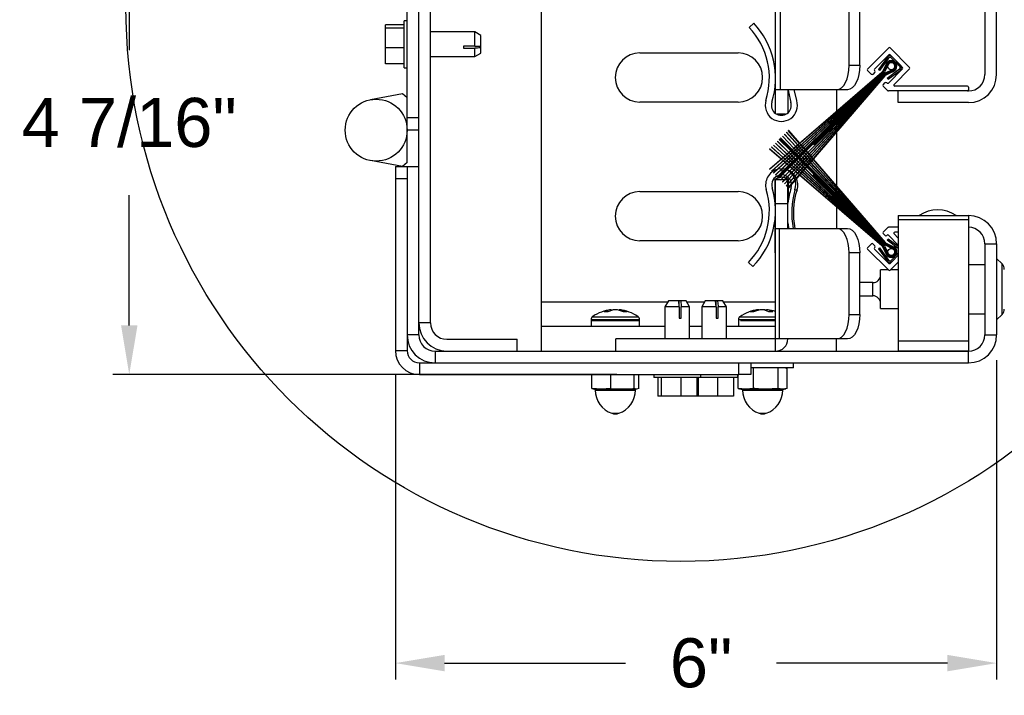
# Model space of a CAD drawing. Header units: inches. Extents: x 170 to 312, y 215 to 248.
# Tile 312 of 387: x 272.05 to 273.93, y 216.07 to 217.36. Entities that reach past the tile are written whole.
import ezdxf

# ---------------------------------------------------------------- set-up
doc = ezdxf.new("R2010")
doc.units = ezdxf.units.IN
doc.header["$LTSCALE"] = 0.25
doc.header["$MEASUREMENT"] = 0
doc.layers.add('ANNOTATIONS', color=1, linetype='Continuous')
doc.layers.add('DETAILS', color=4, linetype='Continuous')
doc.styles.add('ARIAL', font='arial.ttf', dxfattribs={"height": 0.09375})
doc.dimstyles.new('STANDARD$0', dxfattribs={"dimtxt": 0.09375, "dimasz": 0.09375, "dimexe": 0.03125, "dimexo": 0.046875, "dimgap": 0.09, "dimtad": 0, "dimtih": 1, "dimtoh": 1, "dimdec": 4, "dimzin": 0, "dimdsep": 46, "dimtxsty": 'ARIAL', "dimcen": 0.09, "dimadec": 0, "dimazin": 0, "dimtfac": 1, "dimtdec": 4, "dimtofl": 0, "dimtmove": 0, "dimatfit": 1, "dimfxl": 1, "dimtolj": 1, "dimtzin": 0, "dimarcsym": 0})

# ---------------------------------------------------------------- blocks, each defined once
blk = doc.blocks.new('*D108')
at = {"layer": 'ANNOTATIONS', "color": 0, "lineweight": -2, "transparency": 16777216}
for p, q in [((273.196, 217.5291), (272.2271, 217.5291)), ((272.2583, 217.4354), (272.2583, 217.3011)), ((272.2583, 216.7756), (272.2583, 217.0242)), ((273.1891, 216.6818), (272.2271, 216.6818))]:
    blk.add_line(p, q, dxfattribs=at)
at = {"layer": 'ANNOTATIONS', "color": 0, "transparency": 16777216}
for points in [[(272.2427, 217.4354), (272.274, 217.4354), (272.2583, 217.5291)], [(272.2427, 216.7756), (272.274, 216.7756), (272.2583, 216.6818)]]:
    blk.add_solid(points, dxfattribs=at)
at = {"layer": 'defpoints', "color": 0, "transparency": 16777216}
for p in [(273.2429, 217.5291), (272.2583, 216.6818), (273.236, 216.6818)]:
    blk.add_point(p, dxfattribs=at)
at = {"layer": 'ANNOTATIONS', "color": 0, "transparency": 16777216, "insert": (272.2583, 217.1626), "char_height": 0.09375, "attachment_point": 5, "style": 'ARIAL'}
blk.add_mtext('\\A1;4 7/16"', dxfattribs=at)
blk = doc.blocks.new('*D115')
at = {"layer": 'ANNOTATIONS', "color": 0, "lineweight": -2, "transparency": 16777216}
for p, q in [((273.9136, 216.7092), (273.9136, 216.0997)), ((272.7663, 216.6807), (272.7663, 216.0997)), ((272.86, 216.1309), (273.2056, 216.1309)), ((273.8198, 216.1309), (273.4938, 216.1309))]:
    blk.add_line(p, q, dxfattribs=at)
at = {"layer": 'ANNOTATIONS', "color": 0, "transparency": 16777216}
for points in [[(272.86, 216.1466), (272.86, 216.1153), (272.7663, 216.1309)], [(273.8198, 216.1466), (273.8198, 216.1153), (273.9136, 216.1309)]]:
    blk.add_solid(points, dxfattribs=at)
at = {"layer": 'defpoints', "color": 0, "transparency": 16777216}
for p in [(273.9136, 216.7561), (272.7663, 216.7276), (273.9136, 216.1309)]:
    blk.add_point(p, dxfattribs=at)
at = {"layer": 'ANNOTATIONS', "color": 0, "transparency": 16777216, "insert": (273.3497, 216.1309), "char_height": 0.09375, "attachment_point": 5, "style": 'ARIAL'}
blk.add_mtext('\\A1;6"', dxfattribs=at)

msp = doc.modelspace()

# ---------------------------------------------------------------- linework, layer by layer
at = {"layer": 'DETAILS'}
for p, q in [((273.04529, 216.72643), (273.04529, 217.50681)), ((272.7886, 217.08661), (272.7886, 217.47658)), ((272.81091, 216.75774), (272.81091, 217.47549)), ((272.83322, 216.78043), (272.83322, 217.47549)), ((273.49172, 217.18045), (273.49172, 217.48337)), ((273.50114, 217.22556), (273.50114, 217.48337)), ((273.89129, 217.47549), (273.89129, 217.25462)), ((273.9136, 217.25462), (273.9136, 217.47549)), ((273.63235, 217.27243), (273.63235, 217.43649)), ((273.65265, 217.27243), (273.65265, 217.43649)), ((272.74735, 217.27529), (272.74735, 217.34974)), ((272.78297, 217.34974), (272.74735, 217.34974)), ((272.78297, 217.34315), (272.74735, 217.34315)), ((272.7886, 217.35751), (272.78297, 217.35751)), ((272.78297, 217.26751), (272.78297, 217.35751)), ((273.45016, 217.35271), (273.44161, 217.34469)), ((272.91769, 217.33595), (272.83322, 217.33595)), ((272.92922, 217.3293), (272.91769, 217.33595)), ((272.91769, 217.30863), (272.91769, 217.33595)), ((272.92922, 217.29573), (272.92922, 217.3293)), ((272.78297, 217.30593), (272.74735, 217.30593)), ((272.89641, 217.30863), (272.89641, 217.30483)), ((272.91769, 217.30863), (272.89641, 217.30863)), ((272.89641, 217.30483), (272.91769, 217.30483)), ((272.91769, 217.30863), (272.92922, 217.30973)), ((272.91769, 217.28908), (272.91769, 217.30483)), ((272.91804, 217.30866), (272.92922, 217.30866)), ((273.49172, 217.31949), (273.49135, 217.31949)), ((273.49135, 217.31949), (273.49135, 217.25838)), ((273.70784, 217.30543), (273.66741, 217.26499)), ((273.74762, 217.26831), (273.7105, 217.30543)), ((272.83322, 217.28908), (272.91769, 217.28908)), ((272.91769, 217.28908), (272.92922, 217.29573)), ((273.23279, 217.29587), (273.42029, 217.29587)), ((273.70784, 217.29217), (273.68066, 217.26499)), ((273.70524, 217.28782), (273.68796, 217.26433)), ((273.7075, 217.28615), (273.69022, 217.26266)), ((273.73436, 217.26831), (273.7105, 217.29217)), ((273.72869, 217.27), (273.71219, 217.2865)), ((273.73068, 217.27199), (273.71418, 217.28849)), ((272.78297, 217.27529), (272.74735, 217.27529)), ((272.78297, 217.26751), (272.7886, 217.26751)), ((273.63235, 217.27243), (273.65265, 217.27243)), ((273.69647, 217.26135), (273.70222, 217.27259)), ((273.7024, 217.27253), (273.69664, 217.26127)), ((273.69681, 217.26118), (273.70258, 217.27247)), ((273.70276, 217.27241), (273.69697, 217.2611)), ((273.69714, 217.26101), (273.70294, 217.27235)), ((273.70312, 217.27229), (273.69731, 217.26093)), ((273.69748, 217.26084), (273.7033, 217.27223)), ((273.70348, 217.27216), (273.69764, 217.26076)), ((273.69781, 217.26067), (273.70366, 217.27211)), ((273.70384, 217.27205), (273.69798, 217.26059)), ((273.69814, 217.2605), (273.70402, 217.27199)), ((273.70583, 217.27141), (273.69981, 217.25965)), ((273.48041, 217.07413), (273.69441, 217.25853)), ((273.69455, 217.25839), (273.48064, 217.0739)), ((273.48414, 217.0704), (273.69468, 217.25826)), ((273.69481, 217.25813), (273.48437, 217.07017)), ((273.48784, 217.0667), (273.69494, 217.258)), ((273.69508, 217.25786), (273.48806, 217.06648)), ((273.49152, 217.06302), (273.69521, 217.25773)), ((273.69534, 217.2576), (273.49174, 217.0628)), ((273.49517, 217.05937), (273.69548, 217.25746)), ((273.69561, 217.25733), (273.4954, 217.05914)), ((273.49654, 217.058), (273.69574, 217.2572)), ((273.69707, 217.25587), (273.49787, 217.05667)), ((273.50126, 217.05328), (273.69945, 217.25349)), ((273.69959, 217.25335), (273.50149, 217.05305)), ((273.50492, 217.04962), (273.69972, 217.25322)), ((273.69985, 217.25309), (273.50514, 217.0494)), ((273.5086, 217.04594), (273.69998, 217.25296)), ((273.70012, 217.25282), (273.50882, 217.04572)), ((273.51229, 217.04225), (273.70025, 217.25269)), ((273.70038, 217.25256), (273.51252, 217.04202)), ((273.51602, 217.03852), (273.70051, 217.25243)), ((273.70065, 217.25229), (273.51625, 217.03829)), ((273.56509, 217.12204), (273.69799, 217.25495)), ((273.69932, 217.25362), (273.56641, 217.12071)), ((273.6747, 217.25505), (273.66741, 217.26234)), ((273.68133, 217.25903), (273.67735, 217.25505)), ((273.68066, 217.26234), (273.68133, 217.26168)), ((273.68796, 217.26433), (273.69022, 217.26266)), ((273.70177, 217.25769), (273.71353, 217.26371)), ((273.71411, 217.2619), (273.70262, 217.25602)), ((273.70271, 217.25586), (273.71417, 217.26172)), ((273.71423, 217.26154), (273.70279, 217.25569)), ((273.70288, 217.25552), (273.71429, 217.26136)), ((273.71435, 217.26118), (273.70296, 217.25536)), ((273.70305, 217.25519), (273.71441, 217.261)), ((273.71447, 217.26082), (273.70313, 217.25502)), ((273.70322, 217.25485), (273.71453, 217.26064)), ((273.71459, 217.26046), (273.7033, 217.25469)), ((273.70339, 217.25452), (273.71465, 217.26028)), ((273.71471, 217.2601), (273.70348, 217.25435)), ((273.70485, 217.24804), (273.72834, 217.26532)), ((273.70485, 217.24804), (273.70652, 217.24577)), ((273.70652, 217.24577), (273.73, 217.26305)), ((273.70718, 217.23848), (273.73436, 217.26566)), ((273.71784, 217.23588), (273.74762, 217.26566)), ((273.49135, 217.23693), (273.49135, 217.18072)), ((273.69724, 217.23516), (273.70121, 217.23914)), ((273.70589, 217.22385), (273.69724, 217.23251)), ((273.70387, 217.23914), (273.70453, 217.23848)), ((273.8581, 217.23268), (273.71917, 217.23268)), ((273.85997, 217.23081), (273.85997, 217.22518)), ((272.77959, 217.21779), (272.71878, 217.20653)), ((272.7886, 217.21029), (272.77959, 217.21779)), ((273.62921, 217.22556), (273.49172, 217.22556)), ((273.51516, 217.22556), (273.51516, 217.18141)), ((273.51554, 217.18173), (273.51554, 217.22556)), ((273.60779, 217.22556), (273.60779, 217.18388)), ((273.85997, 217.22331), (273.70722, 217.22331)), ((273.7261, 217.20099), (273.7261, 217.22331)), ((273.42029, 217.20212), (273.23279, 217.20212)), ((273.85997, 217.20099), (273.7261, 217.20099)), ((273.51093, 217.17868), (273.49473, 217.17868)), ((273.60779, 217.18356), (273.60779, 217.18073)), ((273.60779, 217.1804), (273.60779, 217.17749)), ((273.60779, 217.17716), (273.60779, 217.17416)), ((273.60779, 217.17383), (273.60779, 217.17074)), ((272.81091, 217.17189), (272.7886, 217.17189)), ((273.60779, 217.1704), (273.60779, 217.16925)), ((273.60779, 217.16659), (273.60779, 217.16474)), ((273.60779, 217.16209), (273.60779, 217.16089)), ((273.60779, 217.16053), (273.60779, 217.15713)), ((273.60779, 217.15678), (273.60779, 217.15323)), ((272.81091, 217.14845), (272.7886, 217.14845)), ((273.50521, 217.13703), (273.50499, 217.13681)), ((273.52676, 217.11406), (273.50499, 217.13681)), ((273.50521, 217.13703), (273.52698, 217.11426)), ((273.50889, 217.14071), (273.50866, 217.14048)), ((273.53028, 217.1171), (273.50866, 217.14048)), ((273.50889, 217.14071), (273.53051, 217.1173)), ((273.51258, 217.14441), (273.51236, 217.14418)), ((273.53382, 217.12015), (273.51236, 217.14418)), ((273.51258, 217.14441), (273.53405, 217.12035)), ((273.51631, 217.14813), (273.51609, 217.14791)), ((273.53738, 217.12322), (273.51609, 217.14791)), ((273.51631, 217.14813), (273.53761, 217.12342)), ((273.60779, 217.15286), (273.60779, 217.14917)), ((273.60779, 217.14879), (273.60779, 217.14492)), ((273.60779, 217.14453), (273.60779, 217.04198)), ((273.48443, 217.11626), (273.48421, 217.11603)), ((273.48443, 217.11626), (273.50647, 217.09658)), ((273.48813, 217.11995), (273.48791, 217.11973)), ((273.50983, 217.09948), (273.48791, 217.11973)), ((273.48813, 217.11995), (273.51006, 217.09968)), ((273.4918, 217.12362), (273.49158, 217.1234)), ((273.5134, 217.10255), (273.49158, 217.1234)), ((273.4918, 217.12362), (273.51363, 217.10275)), ((273.49546, 217.12728), (273.49524, 217.12706)), ((273.51694, 217.1056), (273.49524, 217.12706)), ((273.49546, 217.12728), (273.51717, 217.1058)), ((273.50019, 217.13201), (273.49886, 217.13068)), ((273.5207, 217.10884), (273.49886, 217.13068)), ((273.50019, 217.13201), (273.52212, 217.11007)), ((273.50155, 217.13337), (273.50133, 217.13315)), ((273.52323, 217.11102), (273.50133, 217.13315)), ((273.50155, 217.13337), (273.52346, 217.11122)), ((273.53308, 217.11407), (273.53048, 217.11689)), ((273.53071, 217.11708), (273.53331, 217.11427)), ((273.53652, 217.11713), (273.53401, 217.11993)), ((273.53424, 217.12013), (273.53674, 217.11733)), ((273.53919, 217.11413), (273.53671, 217.11692)), ((273.53693, 217.11712), (273.53941, 217.11434)), ((273.53997, 217.12021), (273.53757, 217.123)), ((273.5378, 217.1232), (273.5402, 217.12042)), ((273.54255, 217.11723), (273.54016, 217.12)), ((273.54038, 217.1202), (273.54277, 217.11744)), ((273.54511, 217.11426), (273.54273, 217.11702)), ((273.54295, 217.11722), (273.54533, 217.11446)), ((273.56641, 217.12071), (273.56509, 217.12204)), ((273.48071, 217.11253), (273.48048, 217.1123)), ((273.5026, 217.09324), (273.48048, 217.1123)), ((273.48071, 217.11253), (273.50283, 217.09344)), ((273.50623, 217.09638), (273.48421, 217.11603)), ((273.51322, 217.09634), (273.51005, 217.09927)), ((273.51028, 217.09947), (273.51345, 217.09655)), ((273.51667, 217.09942), (273.51362, 217.10234)), ((273.51384, 217.10254), (273.51689, 217.09962)), ((273.51991, 217.09632), (273.51689, 217.09922)), ((273.51711, 217.09941), (273.52013, 217.09653)), ((273.52009, 217.10248), (273.51715, 217.10539)), ((273.51738, 217.10559), (273.52032, 217.10268)), ((273.52322, 217.09938), (273.52031, 217.10227)), ((273.52053, 217.10247), (273.52344, 217.09959)), ((273.52378, 217.10576), (273.52091, 217.10863)), ((273.52233, 217.10986), (273.52518, 217.10701)), ((273.52633, 217.09631), (273.52343, 217.09918)), ((273.52625, 217.10797), (273.52344, 217.11081)), ((273.52365, 217.09938), (273.52655, 217.09651)), ((273.52367, 217.11101), (273.52648, 217.10817)), ((273.52683, 217.10271), (273.52399, 217.10556)), ((273.52539, 217.10681), (273.52821, 217.10399)), ((273.52925, 217.10495), (273.52646, 217.10776)), ((273.52668, 217.10797), (273.52947, 217.10515)), ((273.52967, 217.11102), (273.52696, 217.11385)), ((273.52986, 217.09968), (273.52704, 217.10251)), ((273.52718, 217.11404), (273.52989, 217.11122)), ((273.52841, 217.10378), (273.53122, 217.10098)), ((273.53223, 217.10194), (273.52945, 217.10474)), ((273.52967, 217.10494), (273.53244, 217.10214)), ((273.53255, 217.108), (273.52987, 217.11081)), ((273.53288, 217.09666), (273.53007, 217.09947)), ((273.53009, 217.11101), (273.53277, 217.1082)), ((273.53142, 217.10077), (273.53421, 217.09798)), ((273.53519, 217.09894), (273.53243, 217.10173)), ((273.53264, 217.10194), (273.5354, 217.09915)), ((273.53543, 217.105), (273.53275, 217.10779)), ((273.53297, 217.10799), (273.53564, 217.1052)), ((273.53586, 217.11106), (273.53328, 217.11386)), ((273.5335, 217.11406), (273.53608, 217.11126)), ((273.53442, 217.09777), (273.53537, 217.09683)), ((273.53633, 217.09779), (273.5354, 217.09874)), ((273.5356, 217.09894), (273.53654, 217.098)), ((273.53829, 217.10201), (273.53562, 217.10479)), ((273.53584, 217.10499), (273.53849, 217.10221)), ((273.53863, 217.10806), (273.53606, 217.11085)), ((273.53628, 217.11105), (273.53885, 217.10827)), ((273.53939, 217.10085), (273.53849, 217.1018)), ((273.53869, 217.102), (273.5396, 217.10106)), ((273.54139, 217.10508), (273.53883, 217.10786)), ((273.53904, 217.10806), (273.5416, 217.10529)), ((273.54186, 217.11115), (273.53938, 217.11392)), ((273.5396, 217.11413), (273.54208, 217.11135)), ((273.5438, 217.09625), (273.54069, 217.0995)), ((273.54089, 217.0997), (273.544, 217.09645)), ((273.54246, 217.10392), (273.54159, 217.10487)), ((273.5418, 217.10508), (273.54267, 217.10413)), ((273.54452, 217.10817), (273.54205, 217.11094)), ((273.54226, 217.11114), (273.54473, 217.10838)), ((273.54678, 217.09926), (273.54374, 217.10255)), ((273.54395, 217.10275), (273.54698, 217.09946)), ((273.54555, 217.10701), (273.54471, 217.10796)), ((273.54492, 217.10817), (273.54576, 217.10722)), ((273.54767, 217.11129), (273.54529, 217.11404)), ((273.54551, 217.11425), (273.54788, 217.1115)), ((273.54978, 217.10228), (273.5468, 217.10561)), ((273.54955, 217.09626), (273.54697, 217.09904)), ((273.54701, 217.10582), (273.54998, 217.10249)), ((273.54718, 217.09925), (273.54975, 217.09647)), ((273.54867, 217.11013), (273.54786, 217.11107)), ((273.54807, 217.11128), (273.54888, 217.11034)), ((273.5528, 217.10534), (273.5499, 217.10871)), ((273.55245, 217.09929), (273.54997, 217.10207)), ((273.55011, 217.10892), (273.55301, 217.10555)), ((273.55017, 217.10228), (273.55265, 217.0995)), ((273.55514, 217.09628), (273.55264, 217.09908)), ((273.55284, 217.09929), (273.55533, 217.0965)), ((273.55538, 217.10235), (273.55299, 217.10513)), ((273.55319, 217.10533), (273.55558, 217.10256)), ((273.55797, 217.09935), (273.55556, 217.10214)), ((273.55576, 217.10235), (273.55817, 217.09956)), ((273.56058, 217.09632), (273.55816, 217.09913)), ((273.55835, 217.09935), (273.56078, 217.09653)), ((272.77959, 217.07912), (272.71878, 217.09038)), ((272.76629, 217.07912), (272.81091, 217.07912)), ((272.76629, 217.07912), (272.76629, 216.72756)), ((272.7886, 217.08661), (272.77959, 217.07912)), ((272.7886, 217.07912), (272.7886, 216.72756)), ((273.50623, 217.09011), (273.50283, 217.09304)), ((273.50306, 217.09324), (273.50646, 217.09031)), ((273.50974, 217.09324), (273.50646, 217.09617)), ((273.50983, 217.08701), (273.50647, 217.08991)), ((273.50669, 217.09011), (273.51005, 217.08722)), ((273.5067, 217.09637), (273.50997, 217.09345)), ((273.51322, 217.09014), (273.50997, 217.09304)), ((273.51339, 217.08394), (273.51006, 217.08681)), ((273.5102, 217.09324), (273.51344, 217.09035)), ((273.51028, 217.08702), (273.51361, 217.08415)), ((273.51658, 217.09324), (273.51344, 217.09614)), ((273.51667, 217.08707), (273.51345, 217.08994)), ((273.51693, 217.08089), (273.51362, 217.08374)), ((273.51367, 217.09634), (273.5168, 217.09345)), ((273.51367, 217.09015), (273.51688, 217.08727)), ((273.51384, 217.08395), (273.51715, 217.0811)), ((273.51991, 217.09017), (273.5168, 217.09304)), ((273.52009, 217.08401), (273.51689, 217.08687)), ((273.51702, 217.09324), (273.52012, 217.09037)), ((273.51711, 217.08707), (273.5203, 217.08422)), ((273.51827, 217.07973), (273.51716, 217.08069)), ((273.51738, 217.0809), (273.51848, 217.07994)), ((273.51991, 217.07872), (273.52343, 217.07567)), ((273.52313, 217.09325), (273.52013, 217.09612)), ((273.52322, 217.08711), (273.52013, 217.08996)), ((273.52139, 217.08285), (273.52032, 217.08381)), ((273.52034, 217.09632), (273.52334, 217.09345)), ((273.52034, 217.09017), (273.52343, 217.08731)), ((273.52053, 217.08402), (273.5216, 217.08306)), ((273.52625, 217.07852), (273.52279, 217.0816)), ((273.523, 217.08181), (273.52645, 217.07873)), ((273.52633, 217.09018), (273.52334, 217.09304)), ((273.52448, 217.08594), (273.52344, 217.0869)), ((273.52356, 217.09325), (273.52654, 217.09039)), ((273.52365, 217.08711), (273.52469, 217.08615)), ((273.52924, 217.08154), (273.52586, 217.08467)), ((273.52607, 217.08488), (273.52945, 217.08175)), ((273.52943, 217.09325), (273.52654, 217.0961)), ((273.52756, 217.08902), (273.52655, 217.08998)), ((273.52676, 217.09631), (273.52964, 217.09345)), ((273.52676, 217.09018), (273.52776, 217.08922)), ((273.53222, 217.08455), (273.52891, 217.08772)), ((273.52912, 217.08793), (273.53243, 217.08476)), ((273.53255, 217.07849), (273.52946, 217.08134)), ((273.53061, 217.09207), (273.52964, 217.09304)), ((273.52967, 217.08155), (273.53275, 217.0787)), ((273.52985, 217.09325), (273.53082, 217.09228)), ((273.53519, 217.08755), (273.53195, 217.09076)), ((273.53215, 217.09096), (273.53539, 217.08776)), ((273.53542, 217.0815), (273.53244, 217.08435)), ((273.53264, 217.08455), (273.53562, 217.0817)), ((273.53404, 217.0955), (273.53309, 217.09645)), ((273.53857, 217.09097), (273.53537, 217.09417)), ((273.53829, 217.08449), (273.5354, 217.08734)), ((273.5356, 217.08755), (273.53849, 217.0847)), ((273.53863, 217.07843), (273.53564, 217.08129)), ((273.53583, 217.0815), (273.53882, 217.07864)), ((273.53669, 217.0955), (273.53989, 217.0923)), ((273.54083, 217.09325), (273.53765, 217.09646)), ((273.53786, 217.09667), (273.54103, 217.09345)), ((273.54139, 217.08142), (273.53849, 217.08428)), ((273.53869, 217.08449), (273.54159, 217.08163)), ((273.54159, 217.08795), (273.53878, 217.09076)), ((273.5401, 217.09209), (273.54289, 217.0893)), ((273.5438, 217.09025), (273.54103, 217.09304)), ((273.54124, 217.09325), (273.544, 217.09046)), ((273.54452, 217.07833), (273.5416, 217.08121)), ((273.54463, 217.08492), (273.5418, 217.08774)), ((273.5418, 217.08142), (273.54471, 217.07854)), ((273.5431, 217.0891), (273.5459, 217.08629)), ((273.54667, 217.09325), (273.544, 217.09604)), ((273.54678, 217.08724), (273.544, 217.09004)), ((273.5442, 217.09624), (273.54686, 217.09346)), ((273.5442, 217.09025), (273.54697, 217.08745)), ((273.54768, 217.08187), (273.54483, 217.08471)), ((273.54611, 217.08609), (273.54893, 217.08327)), ((273.54955, 217.09024), (273.54686, 217.09304)), ((273.54977, 217.08421), (273.54698, 217.08703)), ((273.54706, 217.09325), (273.54974, 217.09045)), ((273.54718, 217.08724), (273.54996, 217.08443)), ((273.55075, 217.07879), (273.54788, 217.08166)), ((273.54913, 217.08306), (273.55198, 217.08021)), ((273.55233, 217.09325), (273.54974, 217.09605)), ((273.55245, 217.08721), (273.54975, 217.09003)), ((273.54994, 217.09626), (273.55253, 217.09346)), ((273.54994, 217.09024), (273.55264, 217.08742)), ((273.5528, 217.08116), (273.54998, 217.084)), ((273.55017, 217.08422), (273.55298, 217.08137)), ((273.55219, 217.08), (273.69939, 216.93281)), ((273.55514, 217.09022), (273.55253, 217.09304)), ((273.55537, 217.08415), (273.55265, 217.087)), ((273.55272, 217.09325), (273.55533, 217.09043)), ((273.55284, 217.08721), (273.55556, 217.08436)), ((273.69952, 216.93294), (273.553, 217.08095)), ((273.55319, 217.08116), (273.69965, 216.93307)), ((273.55784, 217.09325), (273.55533, 217.09607)), ((273.55797, 217.08715), (273.55533, 217.09)), ((273.55552, 217.09628), (273.55804, 217.09347)), ((273.55552, 217.09022), (273.55815, 217.08737)), ((273.69978, 216.9332), (273.55558, 217.08394)), ((273.55576, 217.08415), (273.69992, 216.93334)), ((273.56058, 217.09019), (273.55804, 217.09304)), ((273.70005, 216.93347), (273.55816, 217.08694)), ((273.55823, 217.09325), (273.56077, 217.0904)), ((273.55835, 217.08716), (273.70018, 216.9336)), ((273.56323, 217.09325), (273.56077, 217.0961)), ((273.70031, 216.93374), (273.56078, 217.08997)), ((273.56096, 217.09632), (273.56342, 217.09347)), ((273.56096, 217.09019), (273.70045, 216.93387)), ((273.70058, 216.934), (273.56342, 217.09303)), ((273.5636, 217.09325), (273.70071, 216.93413)), ((273.48041, 217.07413), (273.48064, 217.0739)), ((273.48414, 217.0704), (273.48437, 217.07017)), ((273.48784, 217.0667), (273.48806, 217.06648)), ((273.49152, 217.06302), (273.49174, 217.0628)), ((273.50383, 217.06749), (273.5038, 217.06526)), ((273.50392, 217.07446), (273.50384, 217.06794)), ((273.52323, 217.07546), (273.5197, 217.07851)), ((273.52675, 217.07243), (273.52346, 217.07527)), ((273.52366, 217.07548), (273.52695, 217.07264)), ((273.52966, 217.07547), (273.52647, 217.07832)), ((273.52668, 217.07852), (273.52986, 217.07568)), ((273.53027, 217.06939), (273.52698, 217.07223)), ((273.52718, 217.07245), (273.53047, 217.0696)), ((273.53308, 217.07242), (273.52988, 217.07527)), ((273.53008, 217.07548), (273.53327, 217.07264)), ((273.53381, 217.06634), (273.5305, 217.06919)), ((273.5307, 217.06941), (273.534, 217.06656)), ((273.53586, 217.07543), (273.53277, 217.07829)), ((273.53297, 217.0785), (273.53605, 217.07564)), ((273.53651, 217.06936), (273.5333, 217.07222)), ((273.5335, 217.07243), (273.5367, 217.06958)), ((273.53737, 217.06328), (273.53404, 217.06615)), ((273.53423, 217.06636), (273.53756, 217.06349)), ((273.53919, 217.07236), (273.53608, 217.07523)), ((273.53627, 217.07544), (273.53938, 217.07257)), ((273.53996, 217.06628), (273.53673, 217.06916)), ((273.53692, 217.06937), (273.54015, 217.06649)), ((273.69448, 216.9279), (273.5376, 217.06308)), ((273.53779, 217.06329), (273.69461, 216.92803)), ((273.54186, 217.07535), (273.53885, 217.07822)), ((273.53904, 217.07843), (273.54204, 217.07556)), ((273.54254, 217.06926), (273.53941, 217.07216)), ((273.5396, 217.07237), (273.54272, 217.06948)), ((273.69475, 216.92817), (273.54019, 217.06608)), ((273.54037, 217.06629), (273.69488, 216.9283)), ((273.54511, 217.07224), (273.54207, 217.07514)), ((273.54226, 217.07535), (273.54529, 217.07245)), ((273.69501, 216.92843), (273.54276, 217.06906)), ((273.54294, 217.06927), (273.69514, 216.92856)), ((273.54767, 217.07521), (273.54473, 217.07812)), ((273.54492, 217.07833), (273.54785, 217.07543)), ((273.69528, 216.9287), (273.54532, 217.07203)), ((273.5455, 217.07225), (273.69541, 216.92883)), ((273.69554, 216.92896), (273.54788, 217.075)), ((273.54806, 217.07522), (273.69567, 216.92909)), ((273.69806, 216.93148), (273.55096, 217.07858)), ((273.5629, 217.06214), (273.56422, 217.06346)), ((273.69581, 216.92923), (273.5629, 217.06214)), ((273.56422, 217.06346), (273.69713, 216.93055)), ((272.7886, 217.05568), (272.76629, 217.05568)), ((273.49135, 217.00523), (273.49135, 217.05474)), ((273.49172, 216.72643), (273.49172, 217.05456)), ((273.49172, 217.05456), (273.50253, 217.05456)), ((273.49517, 217.05937), (273.4954, 217.05914)), ((273.49654, 217.058), (273.49787, 217.05667)), ((273.50126, 217.05328), (273.50149, 217.05305)), ((273.50297, 217.05456), (273.50965, 217.05456)), ((273.50492, 217.04962), (273.50514, 217.0494)), ((273.5086, 217.04594), (273.50882, 217.04572)), ((273.51008, 217.05456), (273.51516, 217.05456)), ((273.51229, 217.04225), (273.51252, 217.04202)), ((273.51516, 217.05456), (273.51516, 217.05304)), ((273.51516, 216.96081), (273.51516, 217.05258)), ((273.51554, 217.05474), (273.51554, 217.05345)), ((273.51554, 217.05299), (273.51554, 217.04588)), ((273.51554, 217.0454), (273.51554, 217.01188)), ((273.60779, 217.04159), (273.60779, 217.03771)), ((273.23279, 217.03112), (273.42029, 217.03112)), ((273.51602, 217.03852), (273.51625, 217.03829)), ((273.60779, 217.03733), (273.60779, 217.03364)), ((273.60779, 217.03327), (273.60779, 217.02972)), ((273.60779, 217.02936), (273.60779, 217.02596)), ((273.60779, 217.02561), (273.60779, 217.02441)), ((273.51516, 217.00768), (273.49172, 217.00768)), ((273.60779, 217.02176), (273.60779, 217.0199)), ((273.60779, 217.01725), (273.60779, 217.0161)), ((273.60779, 217.01575), (273.60779, 217.01266)), ((273.60779, 217.01233), (273.60779, 217.00933)), ((273.60779, 217.009), (273.60779, 217.00608)), ((273.60779, 217.00576), (273.60779, 217.00292)), ((273.60779, 217.0026), (273.60779, 216.96081)), ((273.7261, 216.98537), (273.7261, 216.72698)), ((273.7261, 216.98537), (273.85997, 216.98537)), ((273.85997, 216.98537), (273.85997, 216.72698)), ((273.49135, 216.91393), (273.49135, 216.98378)), ((273.51554, 216.96867), (273.51554, 216.96081)), ((273.7261, 216.97818), (273.85997, 216.97818)), ((273.49172, 216.96081), (273.62921, 216.96081)), ((273.49957, 216.74987), (273.49957, 216.96081)), ((273.70589, 216.96251), (273.69724, 216.95385)), ((273.69724, 216.9512), (273.70121, 216.94722)), ((273.70387, 216.94722), (273.70453, 216.94788)), ((273.70718, 216.94788), (273.7261, 216.92897)), ((273.7261, 216.96306), (273.70722, 216.96306)), ((273.71784, 216.95048), (273.7261, 216.94222)), ((273.7261, 216.95368), (273.71917, 216.95368)), ((273.42029, 216.93737), (273.23279, 216.93737)), ((273.6747, 216.93131), (273.66741, 216.92402)), ((273.68133, 216.92733), (273.67735, 216.93131)), ((273.7136, 216.92271), (273.70183, 216.92874)), ((273.70269, 216.9304), (273.71417, 216.92453)), ((273.71423, 216.92471), (273.70277, 216.93057)), ((273.70286, 216.93074), (273.71429, 216.92489)), ((273.71435, 216.92507), (273.70294, 216.93091)), ((273.70303, 216.93107), (273.71441, 216.92525)), ((273.71447, 216.92543), (273.70311, 216.93124)), ((273.7032, 216.93141), (273.71453, 216.92561)), ((273.71459, 216.92578), (273.70329, 216.93157)), ((273.70337, 216.93174), (273.71465, 216.92596)), ((273.71472, 216.92614), (273.70346, 216.93191)), ((273.70354, 216.93207), (273.71478, 216.92632)), ((273.70652, 216.94059), (273.70485, 216.93833)), ((273.7261, 216.92269), (273.70485, 216.93833)), ((273.7261, 216.92618), (273.70652, 216.94059)), ((273.89129, 216.93174), (273.9136, 216.93174)), ((273.89129, 216.93174), (273.89129, 216.75774)), ((273.9136, 216.93174), (273.9136, 216.75774)), ((273.49172, 216.91393), (273.49135, 216.91393)), ((273.63235, 216.79674), (273.63235, 216.91393)), ((273.65265, 216.91393), (273.63235, 216.91393)), ((273.65265, 216.79674), (273.65265, 216.91393)), ((273.70784, 216.88093), (273.66741, 216.92137)), ((273.68066, 216.92402), (273.68133, 216.92468)), ((273.70784, 216.89419), (273.68066, 216.92137)), ((273.69022, 216.9237), (273.68796, 216.92203)), ((273.68796, 216.92203), (273.70524, 216.89855)), ((273.69022, 216.9237), (273.7075, 216.90021)), ((273.70229, 216.91384), (273.69654, 216.92507)), ((273.69671, 216.92516), (273.70247, 216.9139)), ((273.70265, 216.91396), (273.69687, 216.92524)), ((273.69704, 216.92533), (273.70283, 216.91402)), ((273.70301, 216.91408), (273.69721, 216.92541)), ((273.69737, 216.9255), (273.70319, 216.91414)), ((273.70337, 216.9142), (273.69754, 216.92558)), ((273.69771, 216.92567), (273.70355, 216.91426)), ((273.70373, 216.91432), (273.69788, 216.92576)), ((273.69804, 216.92584), (273.70391, 216.91438)), ((273.70409, 216.91444), (273.69821, 216.92593)), ((273.69988, 216.92678), (273.7059, 216.91502)), ((273.71219, 216.89986), (273.7261, 216.91377)), ((273.71418, 216.89787), (273.7261, 216.90979)), ((273.44026, 216.89605), (273.44869, 216.88792)), ((273.71418, 216.89787), (273.7105, 216.89419)), ((273.7261, 216.89653), (273.7105, 216.88093)), ((273.89129, 216.89162), (273.85997, 216.89162)), ((273.8911, 216.89162), (273.8911, 216.79787)), ((273.92404, 216.89299), (273.9136, 216.90343)), ((273.92404, 216.7965), (273.92404, 216.89299)), ((273.70712, 216.88165), (273.69214, 216.88165)), ((273.69214, 216.80783), (273.69214, 216.88165)), ((273.7261, 216.88165), (273.71122, 216.88165)), ((273.67738, 216.85729), (273.65265, 216.85729)), ((273.67738, 216.83219), (273.67738, 216.85729)), ((273.28614, 216.82018), (273.04529, 216.82018)), ((273.28744, 216.82243), (273.28079, 216.8109)), ((273.321, 216.82243), (273.28744, 216.82243)), ((273.30811, 216.8109), (273.30701, 216.82243)), ((273.30808, 216.81125), (273.30808, 216.82243)), ((273.32766, 216.8109), (273.321, 216.82243)), ((273.35646, 216.82018), (273.3223, 216.82018)), ((273.35775, 216.82243), (273.3511, 216.8109)), ((273.39132, 216.82243), (273.35775, 216.82243)), ((273.37842, 216.8109), (273.37732, 216.82243)), ((273.37839, 216.81125), (273.37839, 216.82243)), ((273.39797, 216.8109), (273.39132, 216.82243)), ((273.49172, 216.82018), (273.39262, 216.82018)), ((273.65265, 216.83219), (273.67738, 216.83219)), ((273.17846, 216.80406), (273.17827, 216.80573)), ((273.18563, 216.80573), (273.18563, 216.80566)), ((273.1934, 216.80438), (273.19355, 216.80573)), ((273.28079, 216.8109), (273.28079, 216.74987)), ((273.30811, 216.8109), (273.28079, 216.8109)), ((273.30811, 216.8109), (273.30811, 216.78962)), ((273.32766, 216.8109), (273.31191, 216.8109)), ((273.31191, 216.78962), (273.31191, 216.8109)), ((273.32766, 216.74987), (273.32766, 216.8109)), ((273.3511, 216.8109), (273.3511, 216.74987)), ((273.37842, 216.8109), (273.3511, 216.8109)), ((273.37842, 216.8109), (273.37842, 216.78962)), ((273.39797, 216.8109), (273.38222, 216.8109)), ((273.38222, 216.78962), (273.38222, 216.8109)), ((273.39797, 216.74987), (273.39797, 216.8109)), ((273.4597, 216.80471), (273.45958, 216.80573)), ((273.46819, 216.80573), (273.46716, 216.80559)), ((273.46819, 216.80573), (273.46818, 216.80541)), ((273.47449, 216.8035), (273.47474, 216.80573)), ((273.63235, 216.79674), (273.65265, 216.79674)), ((273.69214, 216.80783), (273.7261, 216.80783)), ((273.85997, 216.79787), (273.89129, 216.79787)), ((272.83322, 216.78043), (272.81091, 216.78043)), ((273.13979, 216.78696), (273.13979, 216.77331)), ((273.13979, 216.78696), (273.23204, 216.78696)), ((273.14025, 216.78493), (273.23143, 216.78493)), ((273.14255, 216.79232), (273.22927, 216.79232)), ((273.23204, 216.77331), (273.23204, 216.78696)), ((273.30811, 216.78962), (273.31191, 216.78962)), ((273.37842, 216.78962), (273.38222, 216.78962)), ((273.42104, 216.78696), (273.42104, 216.77331)), ((273.42104, 216.78696), (273.49172, 216.78696)), ((273.4238, 216.79232), (273.49172, 216.79232)), ((273.42481, 216.78493), (273.49172, 216.78493)), ((273.9136, 216.78606), (273.92404, 216.7965)), ((273.28079, 216.77331), (273.04529, 216.77331)), ((273.3511, 216.77331), (273.32766, 216.77331)), ((273.49172, 216.77331), (273.39797, 216.77331)), ((272.81091, 216.75774), (272.7886, 216.75774)), ((272.86454, 216.74912), (272.99841, 216.74912)), ((272.99841, 216.72681), (272.99841, 216.74912)), ((273.62921, 216.74987), (273.18704, 216.74987)), ((273.18704, 216.72643), (273.18704, 216.74987)), ((273.60779, 216.72643), (273.60779, 216.74987)), ((273.7261, 216.74631), (273.85997, 216.74631)), ((273.89129, 216.75774), (273.9136, 216.75774)), ((272.76629, 216.72756), (272.7886, 216.72756)), ((272.84222, 216.72643), (272.84222, 216.70412)), ((272.84222, 216.72643), (273.85997, 216.72643)), ((272.86454, 216.72681), (272.99841, 216.72681)), ((272.88122, 216.72681), (272.88122, 216.72643)), ((272.9281, 216.72643), (272.9281, 216.72681)), ((273.7261, 216.72698), (273.85997, 216.72698)), ((273.85997, 216.70412), (273.85997, 216.72643)), ((272.81204, 216.70412), (272.81204, 216.68181)), ((272.81204, 216.70412), (273.85997, 216.70412)), ((273.42141, 216.68181), (273.42141, 216.70412)), ((273.44485, 216.70412), (273.44485, 216.68181)), ((273.52575, 216.69493), (273.52575, 216.70412)), ((273.52575, 216.69493), (273.44485, 216.69493)), ((273.44961, 216.65538), (273.44961, 216.69323)), ((273.49648, 216.65538), (273.49648, 216.69323)), ((273.51141, 216.69406), (273.50818, 216.69493)), ((273.51132, 216.69375), (273.51403, 216.69323)), ((273.51403, 216.65538), (273.51403, 216.69323)), ((272.81204, 216.68181), (273.42141, 216.68181)), ((273.14125, 216.65538), (273.14125, 216.68181)), ((273.17724, 216.65538), (273.17724, 216.68181)), ((273.2219, 216.65538), (273.2219, 216.68181)), ((273.23057, 216.65538), (273.23057, 216.68181)), ((273.25922, 216.68181), (273.25922, 216.67618)), ((273.41954, 216.67618), (273.25922, 216.67618)), ((273.267, 216.67618), (273.267, 216.64056)), ((273.27359, 216.67618), (273.27359, 216.64056)), ((273.31081, 216.67618), (273.31081, 216.64056)), ((273.34145, 216.67618), (273.34145, 216.64056)), ((273.3439, 216.67618), (273.3439, 216.64056)), ((273.34922, 216.67618), (273.34922, 216.68181)), ((273.38112, 216.67618), (273.38112, 216.64056)), ((273.41176, 216.67618), (273.41176, 216.64056)), ((273.41954, 216.67618), (273.41954, 216.68181)), ((273.42029, 216.65538), (273.42029, 216.68181)), ((273.44485, 216.68181), (273.42141, 216.68181)), ((273.15924, 216.65368), (273.14125, 216.65538)), ((273.14125, 216.65538), (273.14559, 216.65368)), ((273.22623, 216.65368), (273.14495, 216.65368)), ((273.14747, 216.65368), (273.14747, 216.65229)), ((273.14747, 216.65229), (273.22435, 216.65229)), ((273.17724, 216.65538), (273.15924, 216.65368)), ((273.17724, 216.65538), (273.19957, 216.65368)), ((273.22623, 216.65368), (273.2219, 216.65538)), ((273.22435, 216.65229), (273.22435, 216.65368)), ((273.23057, 216.65538), (273.22623, 216.65368)), ((273.43495, 216.65368), (273.42029, 216.65538)), ((273.42029, 216.65538), (273.423, 216.65486)), ((273.42291, 216.65455), (273.42615, 216.65368)), ((273.42615, 216.65368), (273.50818, 216.65368)), ((273.42872, 216.65368), (273.42872, 216.65229)), ((273.42872, 216.65229), (273.5056, 216.65229)), ((273.44961, 216.65538), (273.43495, 216.65368)), ((273.49648, 216.65538), (273.47305, 216.65368)), ((273.50526, 216.65368), (273.49648, 216.65538)), ((273.51403, 216.65538), (273.50526, 216.65368)), ((273.5056, 216.65229), (273.5056, 216.65368)), ((273.50818, 216.65368), (273.51141, 216.65455)), ((273.41176, 216.64056), (273.267, 216.64056)), ((273.17928, 216.6079), (273.19254, 216.6079)), ((273.46053, 216.6079), (273.47379, 216.6079))]:
    msp.add_line(p, q, dxfattribs=at)
at = {"layer": 'DETAILS', "flags": 128}
for points in [[(273.60891, 217.22556), (273.61348, 217.22646), (273.61788, 217.22912), (273.62193, 217.23346), (273.62548, 217.23928), (273.6284, 217.24639), (273.63056, 217.25449), (273.6319, 217.26329), (273.63235, 217.27243)], [(273.65265, 217.27243), (273.6522, 217.26329), (273.65086, 217.25449), (273.6487, 217.24639), (273.64578, 217.23928), (273.64223, 217.23346), (273.63818, 217.22912), (273.63378, 217.22646), (273.62921, 217.22556)], [(273.51559, 217.22556), (273.51626, 217.22132), (273.52101, 217.20159)], [(273.53219, 217.20508), (273.5278, 217.2233), (273.52744, 217.22556)], [(273.50392, 217.07472), (273.49677, 217.07397), (273.49596, 217.07378)], [(273.49866, 217.06237), (273.49935, 217.06254), (273.50143, 217.06289)], [(273.51178, 217.07324), (273.5101, 217.0738), (273.50392, 217.07472)], [(273.51206, 217.07352), (273.51105, 217.07379), (273.50392, 217.07472)], [(273.49135, 217.05474), (273.49407, 217.05652), (273.4968, 217.05774)], [(273.49172, 217.05456), (273.49437, 217.05626), (273.49709, 217.05745)], [(273.52883, 217.03444), (273.52974, 217.03443), (273.53053, 217.03442), (273.53121, 217.03441), (273.53176, 217.0344), (273.5322, 217.0344), (273.53251, 217.03439), (273.5327, 217.03439), (273.53276, 217.03439)], [(273.63235, 216.91393), (273.6319, 216.92308), (273.63056, 216.93187), (273.6284, 216.93997), (273.62548, 216.94708), (273.62193, 216.95291), (273.61788, 216.95724), (273.61348, 216.9599), (273.60891, 216.96081)], [(273.62921, 216.96081), (273.63378, 216.9599), (273.63818, 216.95724), (273.64223, 216.95291), (273.64578, 216.94708), (273.6487, 216.93997), (273.65086, 216.93187), (273.6522, 216.92308), (273.65265, 216.91393)], [(273.60891, 216.74987), (273.61348, 216.75077), (273.61788, 216.75344), (273.62193, 216.75777), (273.62548, 216.7636), (273.6284, 216.7707), (273.63056, 216.7788), (273.6319, 216.7876), (273.63235, 216.79674)], [(273.65265, 216.79674), (273.6522, 216.7876), (273.65086, 216.7788), (273.6487, 216.7707), (273.64578, 216.7636), (273.64223, 216.75777), (273.63818, 216.75344), (273.63378, 216.75077), (273.62921, 216.74987)]]:
    msp.add_lwpolyline(points, dxfattribs=at)
at = {"layer": 'DETAILS'}
for centre, radius in [((273.31078, 217.38376), 1.0587), ((273.7127, 217.27058), 0.00683), ((272.72954, 217.14845), 0.05906), ((273.71277, 216.91585), 0.00683)]:
    msp.add_circle(centre, radius, dxfattribs=at)
for centre, radius, start, end in [((273.33819, 217.24765), 0.14181, 342.55422, 43.1756), ((273.33819, 217.24765), 0.15353, 342.55422, 43.1756), ((273.70917, 217.30411), 0.00188, 45, 135), ((273.23279, 217.24899), 0.04688, 90, 270), ((273.42029, 217.24899), 0.04687, 270, 90), ((273.71, 217.28431), 0.00591, 45, 143.65121), ((273.71, 217.28431), 0.0031, 45, 143.65121), ((273.70917, 217.29085), 0.00187, 45, 135), ((273.7127, 217.27058), 0.01067, 280.87014, 169.12986), ((273.7127, 217.27058), 0.01048, 280.72454, 169.27546), ((273.7127, 217.27058), 0.01029, 280.57496, 169.42504), ((273.7127, 217.27058), 0.0101, 280.4212, 169.5788), ((273.7127, 217.27058), 0.00992, 280.26307, 169.73693), ((273.7127, 217.27058), 0.00973, 280.10036, 169.89964), ((273.7127, 217.27058), 0.00954, 279.93284, 170.06716), ((273.7127, 217.27058), 0.00935, 279.76027, 170.23973), ((273.7127, 217.27058), 0.00917, 279.58238, 170.41762), ((273.7127, 217.27058), 0.00898, 279.39891, 170.60109), ((273.7127, 217.27058), 0.00879, 279.20956, 170.79044), ((273.7127, 217.27058), 0.00692, 276.90656, 173.09344), ((273.7265, 217.26781), 0.0031, 306.34879, 45), ((273.7265, 217.26781), 0.00591, 306.34879, 45), ((273.73303, 217.26698), 0.00188, 315, 45), ((273.74629, 217.26698), 0.00188, 315, 45), ((273.66873, 217.26367), 0.00188, 135, 225), ((273.67602, 217.25638), 0.00188, 225, 315), ((273.68199, 217.26367), 0.00188, 135, 225), ((273.68, 217.26035), 0.00188, 315, 45), ((273.68646, 217.26648), 0.01125, 315, 332.89522), ((273.68646, 217.26648), 0.01144, 315, 332.89522), ((273.68646, 217.26648), 0.01163, 315, 332.89522), ((273.68646, 217.26648), 0.01181, 315, 332.89522), ((273.68646, 217.26648), 0.012, 315, 332.89522), ((273.68646, 217.26648), 0.01219, 315, 332.89522), ((273.68646, 217.26648), 0.01238, 315, 332.89522), ((273.68646, 217.26648), 0.01256, 315, 332.89522), ((273.68646, 217.26648), 0.01275, 315, 332.89522), ((273.68646, 217.26648), 0.01294, 315, 332.89522), ((273.68646, 217.26648), 0.01312, 315, 332.89522), ((273.68646, 217.26648), 0.015, 315, 332.89522), ((273.7086, 217.24434), 0.015, 117.10478, 135), ((273.7086, 217.24434), 0.01313, 117.10478, 135), ((273.7086, 217.24434), 0.01294, 117.10478, 135), ((273.7086, 217.24434), 0.01275, 117.10478, 135), ((273.7086, 217.24434), 0.01256, 117.10478, 135), ((273.7086, 217.24434), 0.01238, 117.10478, 135), ((273.7086, 217.24434), 0.01219, 117.10478, 135), ((273.7086, 217.24434), 0.012, 117.10478, 135), ((273.7086, 217.24434), 0.01181, 117.10478, 135), ((273.7086, 217.24434), 0.01163, 117.10478, 135), ((273.7086, 217.24434), 0.01144, 117.10478, 135), ((273.7086, 217.24434), 0.01125, 117.10478, 135), ((273.85997, 217.25462), 0.05362, 270, 0), ((273.85997, 217.25462), 0.03131, 270, 0), ((273.69856, 217.23384), 0.00188, 135, 225), ((273.70254, 217.23781), 0.00188, 45, 135), ((273.70585, 217.2398), 0.00187, 225, 315), ((273.71917, 217.23456), 0.00188, 135, 270), ((273.8581, 217.23081), 0.00187, 0, 90), ((273.70722, 217.22518), 0.00187, 225, 270), ((273.8581, 217.22518), 0.00187, 270, 0), ((273.50283, 217.19592), 0.03076, 162.55422, 17.33142), ((273.50283, 217.19592), 0.01904, 162.55422, 17.33142), ((273.50353, 217.04396), 0.03076, 105.48958, 196.65188), ((273.50353, 217.04396), 0.01904, 106.78443, 196.65188), ((273.50353, 217.04396), 0.01904, 341.87467, 89.26328), ((273.49885, 217.04451), 0.03163, 341.43702, 62.09904), ((273.50353, 217.04396), 0.03076, 341.87467, 69.98664), ((273.50344, 217.03926), 0.01927, 81.60273, 102.5318), ((273.50344, 217.03926), 0.01965, 52.00687, 100.85152), ((273.50344, 217.03926), 0.01927, 52.54873, 80.45515), ((273.23279, 216.98424), 0.04688, 90, 270), ((273.42029, 216.98424), 0.04688, 270, 90), ((273.33819, 216.99451), 0.14181, 316.03049, 16.65188), ((273.33819, 216.99451), 0.15353, 316.03049, 16.65188), ((273.66754, 216.99027), 0.15353, 161.87467, 172.97609), ((273.68549, 216.99002), 0.16284, 164.17059, 190.33709), ((273.66754, 216.99027), 0.14181, 161.87467, 191.99316), ((273.8011, 216.93606), 0.06056, 54.51066, 125.48934), ((273.85997, 216.93174), 0.05363, 0, 90), ((273.66754, 216.99027), 0.15353, 187.02391, 191.06569), ((273.69856, 216.95252), 0.00187, 135, 225), ((273.70254, 216.94855), 0.00187, 225, 315), ((273.70585, 216.94656), 0.00188, 45, 135), ((273.70722, 216.96118), 0.00187, 90, 135), ((273.71917, 216.95181), 0.00188, 90, 225), ((273.85997, 216.93174), 0.03131, 0, 90), ((273.67602, 216.92998), 0.00188, 45, 135), ((273.68653, 216.91995), 0.01181, 27.10478, 45), ((273.68653, 216.91995), 0.012, 27.10478, 45), ((273.68653, 216.91995), 0.01219, 27.10478, 45), ((273.68653, 216.91995), 0.01237, 27.10478, 45), ((273.68653, 216.91995), 0.01256, 27.10478, 45), ((273.68653, 216.91995), 0.01275, 27.10478, 45), ((273.68653, 216.91995), 0.01294, 27.10478, 45), ((273.68653, 216.91995), 0.01312, 27.10478, 45), ((273.68653, 216.91995), 0.015, 27.10478, 45), ((273.70867, 216.94209), 0.015, 225, 242.89522), ((273.70867, 216.94209), 0.01312, 225, 242.89522), ((273.70867, 216.94209), 0.01294, 225, 242.89522), ((273.70867, 216.94209), 0.01275, 225, 242.89522), ((273.70867, 216.94209), 0.01256, 225, 242.89522), ((273.70867, 216.94209), 0.01237, 225, 242.89522), ((273.70867, 216.94209), 0.01219, 225, 242.89522), ((273.70867, 216.94209), 0.012, 225, 242.89522), ((273.70867, 216.94209), 0.01181, 225, 242.89522), ((273.70867, 216.94209), 0.01163, 225, 242.89522), ((273.70867, 216.94209), 0.01144, 225, 242.89522), ((273.70867, 216.94209), 0.01125, 225, 242.89522), ((273.66873, 216.92269), 0.00187, 135, 225), ((273.68199, 216.92269), 0.00187, 135, 225), ((273.68, 216.92601), 0.00187, 315, 45), ((273.68653, 216.91995), 0.01125, 27.10478, 45), ((273.68653, 216.91995), 0.01144, 27.10478, 45), ((273.68653, 216.91995), 0.01162, 27.10478, 45), ((273.71277, 216.91585), 0.01067, 190.87014, 79.12986), ((273.71277, 216.91585), 0.01048, 190.72454, 79.27546), ((273.71277, 216.91585), 0.01029, 190.57496, 79.42504), ((273.71277, 216.91585), 0.0101, 190.4212, 79.5788), ((273.71277, 216.91585), 0.00992, 190.26307, 79.73693), ((273.71277, 216.91585), 0.00973, 190.10036, 79.89964), ((273.71277, 216.91585), 0.00954, 189.93284, 80.06716), ((273.71277, 216.91585), 0.00935, 189.76027, 80.23973), ((273.71277, 216.91585), 0.00917, 189.58238, 80.41762), ((273.71277, 216.91585), 0.00898, 189.39891, 80.60109), ((273.71277, 216.91585), 0.00879, 189.20956, 80.79044), ((273.71277, 216.91585), 0.00692, 186.90656, 83.09344), ((273.71, 216.90205), 0.00591, 216.34879, 315), ((273.71, 216.90205), 0.0031, 216.34879, 315), ((273.70917, 216.89551), 0.00188, 225, 315), ((273.9136, 216.88255), 0.01476, 0, 45), ((273.67738, 216.87206), 0.01476, 270, 0), ((273.70917, 216.88225), 0.00187, 225, 315), ((273.67738, 216.81743), 0.01476, 0, 90), ((273.18591, 216.73112), 0.075, 96.07563, 125.31577), ((273.1822, 216.77004), 0.0359, 96.28095, 119.4459), ((273.16825, 216.75249), 0.04896, 85.66676, 94.33324), ((273.19063, 216.76629), 0.03968, 96.41634, 118.08042), ((273.18983, 216.76326), 0.04268, 95.64651, 105.50096), ((273.18159, 216.76119), 0.04478, 63.6298, 84.10728), ((273.18943, 216.76492), 0.04102, 62.5113, 84.22626), ((273.18591, 216.73112), 0.075, 54.68423, 83.92437), ((273.20492, 216.75916), 0.04228, 85.33672, 94.66328), ((273.46716, 216.73112), 0.075, 96.81706, 125.31577), ((273.46397, 216.75814), 0.04779, 95.26197, 115.41247), ((273.44652, 216.76793), 0.03352, 84.76165, 95.23835), ((273.47094, 216.75455), 0.0514, 95.35987, 114.55096), ((273.46192, 216.77305), 0.03295, 59.04164, 82.64762), ((273.46371, 216.75644), 0.04949, 77.26444, 84.81475), ((273.47107, 216.7767), 0.02926, 57.24132, 82.8014), ((273.46716, 216.73112), 0.075, 70.88289, 83.18294), ((273.48289, 216.74372), 0.05772, 86.00956, 93.99044), ((273.9136, 216.80694), 0.01476, 315, 0), ((272.86454, 216.78043), 0.05363, 180, 270), ((272.86454, 216.78043), 0.03131, 180, 270), ((273.14635, 216.78696), 0.00656, 125.31577, 180), ((273.22547, 216.78696), 0.00656, 0, 54.68423), ((273.4276, 216.78696), 0.00656, 125.31577, 180), ((272.84222, 216.75774), 0.05363, 180, 270), ((272.84222, 216.75774), 0.03131, 180, 270), ((273.49172, 216.74987), 0.02344, 270, 0), ((273.85997, 216.75774), 0.05363, 270, 0), ((273.85997, 216.75774), 0.03131, 270, 0), ((272.81204, 216.72756), 0.04575, 180, 270), ((272.81204, 216.72756), 0.02344, 180, 270), ((273.19435, 216.65229), 0.04688, 180, 251.25066), ((273.17747, 216.65229), 0.04688, 288.74934, 0), ((273.4756, 216.65229), 0.04688, 180, 251.25066), ((273.45872, 216.65229), 0.04688, 288.74934, 0), ((273.18591, 216.62743), 0.02063, 251.25066, 288.74934), ((273.46716, 216.62743), 0.02063, 251.25066, 288.74934)]:
    msp.add_arc(centre, radius, start, end, dxfattribs=at)
for points, knots in [([(272.92922, 217.30596), (272.92876, 217.30591), (272.92492, 217.30553), (272.92108, 217.30516), (272.91769, 217.30483)], [0, 0, 0, 0, 0.12085254, 1, 1, 1, 1]), ([(273.31078, 216.82243), (273.31083, 216.82197), (273.3112, 216.81813), (273.31158, 216.81428), (273.31191, 216.8109)], [0, 0, 0, 0, 0.1208487, 1, 1, 1, 1]), ([(273.38109, 216.82243), (273.38114, 216.82197), (273.38152, 216.81813), (273.38189, 216.81428), (273.38222, 216.8109)], [0, 0, 0, 0, 0.1208487, 1, 1, 1, 1]), ([(273.19957, 216.65368), (273.2053, 216.65388), (273.21277, 216.65413), (273.22018, 216.65514), (273.2219, 216.65538)], [0, 0, 0, 0, 0.7680266, 1, 1, 1, 1]), ([(273.47305, 216.65368), (273.46703, 216.65388), (273.45919, 216.65413), (273.45141, 216.65514), (273.44961, 216.65538)], [0, 0, 0, 0, 0.7680435, 1, 1, 1, 1])]:
    msp.add_open_spline(points, degree=3, knots=knots, dxfattribs=at)

# ---------------------------------------------------------------- dimensions: what is measured, and where the dimension line sits
at = {"layer": 'ANNOTATIONS'}
dim = msp.add_linear_dim(base=(272.25833, 216.68181), p1=(273.2429, 217.52912), p2=(273.23601, 216.68181), angle=90, text='4 7/16"', dimstyle='STANDARD$0', dxfattribs=at)
dim.commit()
dim.dimension.update_dxf_attribs({"geometry": '*D108', "text_midpoint": (272.25833, 217.16264), "dimtype": 160})
dim = msp.add_linear_dim(base=(273.91357, 216.13095), p1=(272.76629, 216.72756), p2=(273.91357, 216.75605), text='6"', dimstyle='STANDARD$0', dxfattribs=at)
dim.commit()
dim.dimension.update_dxf_attribs({"geometry": '*D115', "text_midpoint": (273.34971, 216.13095), "dimtype": 160})

doc.saveas('drawing.dxf')
